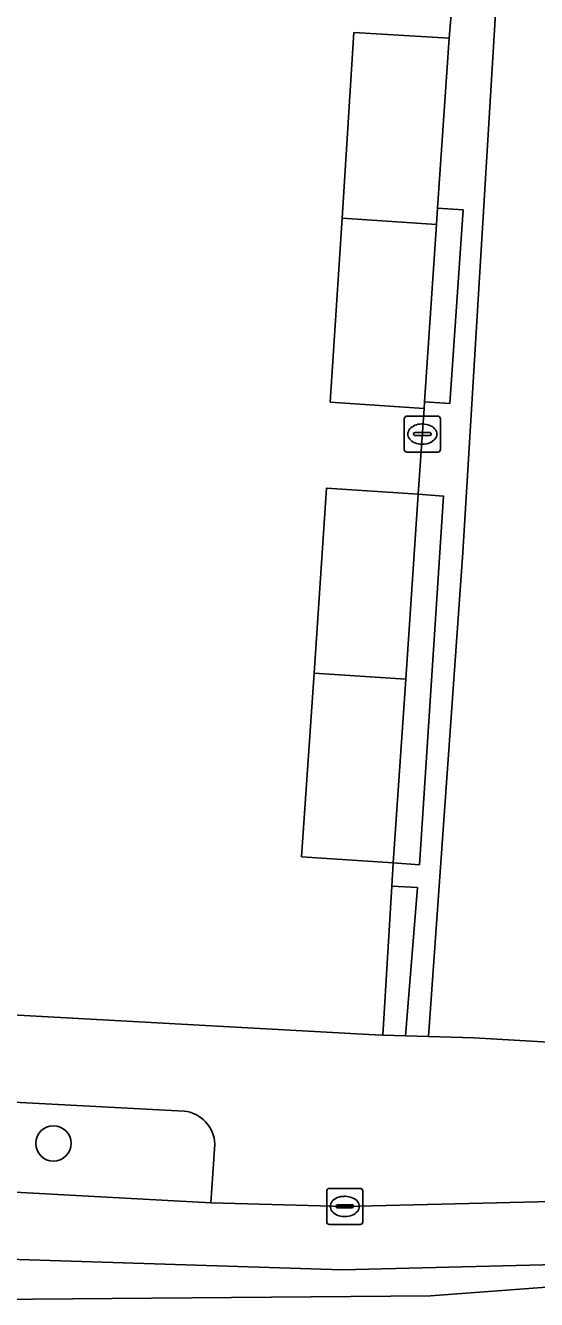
# Model space of a CAD drawing. Extents: x 163683 to 164494, y 382709 to 383872.
# Drawn here: x 164313.4 to 164327.55, y 383368.61 to 383403.9 of the extents above; entities that cross this region are included whole.
import ezdxf

# ---------------------------------------------------------------- set-up
doc = ezdxf.new("R2010")
doc.units = 0
for name, color, linetype in [('IMGEO_Boom', 7, 'Continuous'), ('IMGEO_Erf', 7, 'Continuous'), ('IMGEO_Groenvoorziening', 7, 'Continuous'), ('IMGEO_Kolk', 7, 'Continuous'), ('IMGEO_Pand', 7, 'Continuous'), ('IMGEO_Rijbaan_lokaal_gesloten', 7, 'Continuous'), ('IMGEO_Voetpad_open', 7, 'Continuous')]:
    doc.layers.add(name, color=color, linetype=linetype)

msp = doc.modelspace()

# ---------------------------------------------------------------- linework, layer by layer
at = {"layer": 'IMGEO_Boom'}
msp.add_circle((164314.175, 383372.934), 0.489, dxfattribs=at)
at = {"layer": 'IMGEO_Erf'}
msp.add_lwpolyline([(164295.109, 383377.483), (164323.075, 383375.943), (164323.292, 383375.934), (164323.541, 383380.065), (164323.58, 383380.703), (164321.044, 383380.875), (164321.389, 383385.965), (164321.737, 383391.089), (164324.273, 383390.917), (164324.433, 383393.293), (164321.836, 383393.47), (164322.163, 383398.567), (164322.493, 383403.708), (164325.13, 383403.553), (164325.31, 383405.736), (164322.642, 383405.917), (164322.998, 383411.166)], dxfattribs=at)
at = {"layer": 'IMGEO_Groenvoorziening'}
for points in [[(164347.766, 383490.27), (164351.207, 383498.56), (164347.146, 383499.264), (164344.104, 383491.762), (164338.188, 383470.615), (164328.816, 383437.351), (164326.84, 383410.117), (164326.522, 383406.076), (164325.51, 383389.302), (164324.553, 383375.896), (164325.813, 383375.858), (164329.156, 383375.667), (164331.444, 383384.204), (164332.258, 383389.127), (164329.761, 383389.54), (164332.945, 383435.801), (164340.038, 383462.831)], [(164324.81, 383398.845), (164324.779, 383398.389), (164324.446, 383393.481), (164325.144, 383393.433), (164325.515, 383398.797)], [(164324.976, 383390.869), (164324.273, 383390.917), (164323.925, 383385.793), (164323.58, 383380.703), (164324.307, 383380.653)], [(164323.541, 383380.065), (164323.292, 383375.934), (164323.923, 383375.915), (164324.256, 383380.022)]]:
    msp.add_lwpolyline(points, close=True, dxfattribs=at)
for points in [[(164317.793, 383373.832), (164300.677, 383374.733)], [(164299.705, 383371.974), (164303.978, 383372.096), (164311.915, 383371.653), (164318.535, 383371.284), (164318.645, 383372.916)]]:
    msp.add_lwpolyline(points, dxfattribs=at)
msp.add_arc((164317.678, 383372.871), 0.968, 2.6684, 83.1853, dxfattribs=at)
at = {"layer": 'IMGEO_Kolk'}
for p, q in [((164323.885, 383392.159), (164323.885, 383393.011)), ((164323.96, 383393.085), (164324.812, 383393.085)), ((164324.886, 383393.011), (164324.886, 383392.159)), ((164324.187, 383392.628), (164324.585, 383392.628)), ((164324.373, 383392.865), (164324.398, 383392.865)), ((164324.144, 383392.579), (164324.144, 383392.591)), ((164324.582, 383392.542), (164324.184, 383392.542)), ((164324.396, 383392.305), (164324.371, 383392.305)), ((164324.628, 383392.591), (164324.628, 383392.579)), ((164324.812, 383392.085), (164323.96, 383392.085)), ((164321.738, 383370.763), (164321.738, 383371.615)), ((164321.813, 383371.689), (164322.665, 383371.689)), ((164322.226, 383371.469), (164322.251, 383371.469)), ((164322.739, 383371.615), (164322.739, 383370.763)), ((164321.997, 383371.183), (164321.997, 383371.195)), ((164322.435, 383371.146), (164322.037, 383371.146)), ((164322.04, 383371.232), (164322.438, 383371.232)), ((164322.481, 383371.195), (164322.481, 383371.183)), ((164322.249, 383370.909), (164322.224, 383370.909)), ((164322.665, 383370.689), (164321.813, 383370.689))]:
    msp.add_line(p, q, dxfattribs=at)
for points in [[(164323.885, 383392.159), (164323.885, 383393.011)], [(164323.96, 383393.085), (164324.812, 383393.085)], [(164324.886, 383393.011), (164324.886, 383392.159)], [(164324.812, 383392.085), (164323.96, 383392.085)], [(164321.738, 383370.763), (164321.738, 383371.615)], [(164321.813, 383371.689), (164322.665, 383371.689)], [(164322.739, 383371.615), (164322.739, 383370.763)], [(164322.665, 383370.689), (164321.813, 383370.689)]]:
    msp.add_lwpolyline(points, dxfattribs=at)
for centre, radius, start, end in [((164323.962, 383393.009), 0.0765, 91.552, 178.448), ((164323.962, 383393.009), 0.0765, 91.552, 178.448), ((164324.81, 383393.009), 0.0765, 1.552, 88.448), ((164324.81, 383393.009), 0.0765, 1.552, 88.448), ((164324.184, 383392.588), 0.0403, 85.8775, 175.7526), ((164324.589, 383392.59), 0.0386, 1.7309, 96.639), ((164324.181, 383392.578), 0.0366, 178.938, 274.7102), ((164324.585, 383392.585), 0.043, 264.8664, 352.4533), ((164323.962, 383392.161), 0.0765, 181.552, 268.448), ((164323.962, 383392.161), 0.0765, 181.552, 268.448), ((164324.81, 383392.161), 0.0765, 271.552, 358.448), ((164324.81, 383392.161), 0.0765, 271.552, 358.448), ((164321.815, 383371.613), 0.0765, 91.552, 178.448), ((164321.815, 383371.613), 0.0765, 91.552, 178.448), ((164322.663, 383371.613), 0.0765, 1.552, 88.448), ((164322.663, 383371.613), 0.0765, 1.552, 88.448), ((164322.037, 383371.192), 0.0403, 85.8775, 175.7526), ((164322.034, 383371.182), 0.0366, 178.938, 274.7102), ((164322.438, 383371.189), 0.043, 264.8664, 352.4533), ((164322.442, 383371.194), 0.0386, 1.7309, 96.639), ((164321.815, 383370.765), 0.0765, 181.552, 268.448), ((164321.815, 383370.765), 0.0765, 181.552, 268.448), ((164322.663, 383370.765), 0.0765, 271.552, 358.448), ((164322.663, 383370.765), 0.0765, 271.552, 358.448)]:
    msp.add_arc(centre, radius, start, end, dxfattribs=at)
for centre, major_axis, ratio, start_param, end_param in [((164324.372, 383392.585), (-0.387, 0.002), 0.722429, 4.712389, 7.853982), ((164324.397, 383392.585), (-0.39, 0.002), 0.717154, 1.570796, 4.712389), ((164322.225, 383371.189), (-0.387, 0.002), 0.722429, 4.712389, 7.853982), ((164322.25, 383371.189), (-0.39, 0.002), 0.717154, 1.570796, 4.712389)]:
    msp.add_ellipse(centre, major_axis=major_axis, ratio=ratio, start_param=start_param, end_param=end_param, dxfattribs=at)
at = {"layer": 'IMGEO_Pand'}
for points in [[(164325.13, 383403.553), (164322.493, 383403.708), (164322.163, 383398.567), (164324.779, 383398.389), (164324.81, 383398.845)], [(164324.779, 383398.389), (164322.163, 383398.567), (164321.836, 383393.47), (164324.433, 383393.293), (164324.446, 383393.481)], [(164323.925, 383385.793), (164324.273, 383390.917), (164321.737, 383391.089), (164321.389, 383385.965)], [(164323.925, 383385.793), (164321.389, 383385.965), (164321.044, 383380.875), (164323.58, 383380.703)]]:
    msp.add_lwpolyline(points, close=True, dxfattribs=at)
at = {"layer": 'IMGEO_Rijbaan_lokaal_gesloten'}
for points in [[(164312.01, 383369.045), (164312.445, 383369.009), (164312.487, 383368.61), (164324.616, 383368.714), (164356.475, 383371.092), (164401.663, 383379.276), (164425.545, 383388.682), (164463.906, 383408.505), (164492.967, 383431.62)], [(164311.915, 383371.653), (164312.054, 383369.76), (164322.165, 383369.437), (164329.573, 383369.616), (164343.058, 383370.563), (164353.076, 383371.613), (164363.456, 383372.944), (164377.604, 383375.42), (164387.773, 383377.445), (164396.97, 383379.627), (164404.69, 383381.733), (164412.13, 383384.298), (164416.121, 383385.853), (164417.931, 383386.713)], [(164417.931, 383386.713), (164416.121, 383385.853), (164412.13, 383384.298), (164404.69, 383381.733), (164396.97, 383379.627), (164387.773, 383377.445), (164377.604, 383375.42), (164363.456, 383372.944), (164353.076, 383371.613), (164343.058, 383370.563), (164329.573, 383369.616), (164322.165, 383369.437), (164312.054, 383369.76)], [(164375.155, 383376.627), (164369.608, 383375.647), (164363.051, 383374.614), (164348.852, 383372.868), (164341.973, 383372.091), (164335.486, 383371.514), (164329.489, 383371.365), (164322.239, 383371.189), (164318.535, 383371.284), (164311.915, 383371.653)]]:
    msp.add_lwpolyline(points, dxfattribs=at)
at = {"layer": 'IMGEO_Voetpad_open'}
for points in [[(164325.31, 383405.736), (164325.13, 383403.553), (164324.81, 383398.845), (164325.515, 383398.797), (164325.144, 383393.433), (164324.446, 383393.481), (164324.433, 383393.293), (164324.273, 383390.917), (164324.976, 383390.869), (164324.307, 383380.653), (164323.58, 383380.703), (164323.541, 383380.065), (164324.256, 383380.022), (164323.923, 383375.915), (164324.553, 383375.896), (164325.51, 383389.302), (164326.522, 383406.076)], [(164318.645, 383372.916), (164318.535, 383371.284), (164322.239, 383371.189), (164329.489, 383371.365), (164329.156, 383375.667), (164325.813, 383375.858), (164324.553, 383375.896), (164323.923, 383375.915), (164323.292, 383375.934), (164323.075, 383375.943), (164295.109, 383377.483), (164290.175, 383376.446), (164290.584, 383371.265)], [(164300.677, 383374.733), (164317.793, 383373.832)]]:
    msp.add_lwpolyline(points, dxfattribs=at)
msp.add_arc((164317.678, 383372.871), 0.968, 2.6684, 83.1853, dxfattribs=at)

doc.saveas('drawing.dxf')
